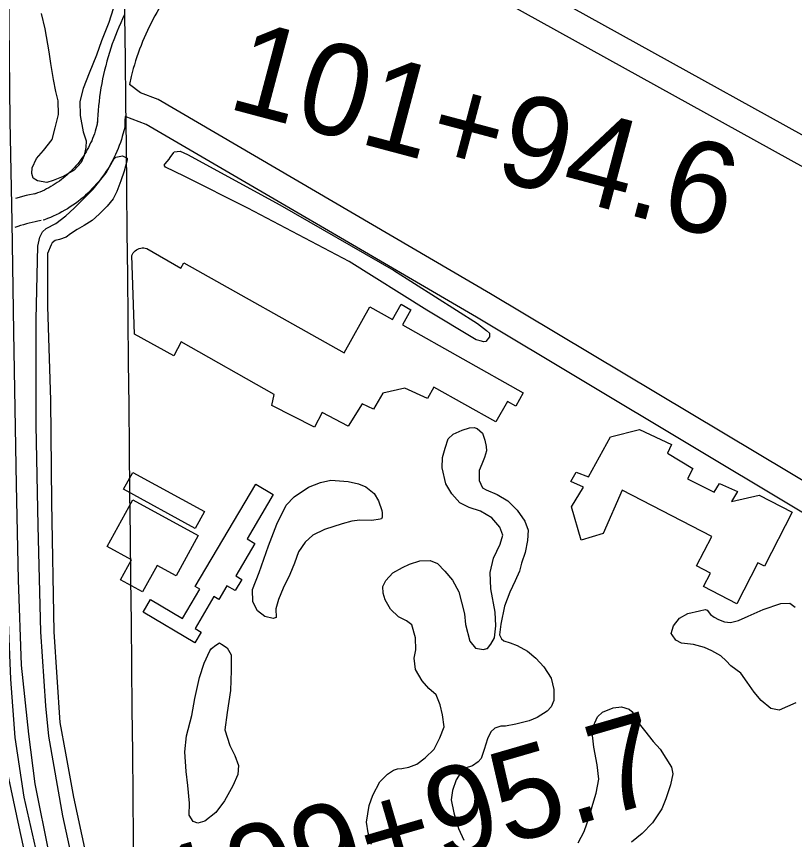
# Model space of a CAD drawing. Extents: x 3651524 to 3689615, y 505651 to 531377.
# Drawn here: x 3660831 to 3661681, y 519356 to 520255 of the extents above; entities that cross this region are included whole.
import ezdxf

# ---------------------------------------------------------------- set-up
doc = ezdxf.new("R2010")
doc.units = 0
for name, color, linetype in [('V-BLDG-OTLN', 7, 'Continuous'), ('V-GRID-MAJR', 7, 'Continuous'), ('V-RAIL-TRAK', 7, 'Continuous'), ('V-ROAD-CNTR', 7, 'Continuous'), ('V-SITE-VEGE', 7, 'Continuous'), ('V-SURV-IDEN', 7, 'Continuous'), ('V-TOPO-SHOR', 7, 'Continuous')]:
    doc.layers.add(name, color=color, linetype=linetype)

msp = doc.modelspace()

# ---------------------------------------------------------------- linework, layer by layer
at = {"layer": 'V-BLDG-OTLN'}
for points in [[(3661014.183, 519985.581), (3661188.986, 519887.25), (3661217.222, 519937.445), (3661242.019, 519923.496), (3661251.456, 519940.269), (3661262.11, 519934.275), (3661252.743, 519917.62), (3661384.773, 519843.347), (3661376.694, 519828.985), (3661367.474, 519834.172), (3661354.835, 519811.71), (3661287.157, 519849.782), (3661280.028, 519837.111), (3661255.251, 519848.621), (3661231.243, 519843.067), (3661221.373, 519825.708), (3661208.723, 519831.51), (3661193.545, 519807.069), (3661165.117, 519821.919), (3661156.867, 519806.125), (3661110.259, 519829.663), (3661112.862, 519841.572), (3661011.064, 519899.162), (3661003.22, 519883.759), (3660960.206, 519907.634), (3660957.337, 519993.361), (3660957.992, 519994.881), (3660958.842, 519996.302), (3660959.868, 519997.603), (3660961.054, 519998.758), (3660962.381, 519999.747), (3660963.825, 520000.558), (3660965.361, 520001.174), (3660966.967, 520001.584), (3660968.609, 520001.783), (3660970.266, 520001.764), (3660971.904, 520001.531), (3660973.5, 520001.086), (3661010.784, 519979.537)], [(3661678.567, 519713.025), (3661648.037, 519654.186), (3661641.082, 519657.795), (3661617.852, 519613.021), (3661581.559, 519631.85), (3661589.135, 519646.449), (3661573.789, 519654.411), (3661590.525, 519686.667), (3661492.862, 519737.343), (3661472.077, 519689.934), (3661448.089, 519682.426), (3661437.575, 519718.878), (3661450.71, 519740.564), (3661436.872, 519746.786), (3661442.625, 519756.647), (3661456.086, 519751.628), (3661479.974, 519795.439), (3661511.593, 519803.25), (3661546.776, 519787.085), (3661542.223, 519777.6), (3661569.822, 519760.774), (3661564.045, 519749.719), (3661593.274, 519734.857), (3661599.02, 519744.318), (3661618.792, 519735.6), (3661612.228, 519724.957), (3661642.35, 519731.817)], [(3660958.334, 519756.631), (3661036.482, 519713.805), (3661026.33, 519695.279), (3660948.182, 519738.107)], [(3660977.794, 519617.609), (3661012.502, 519597.069), (3661031.36, 519628.936), (3661026.584, 519631.76), (3661092.802, 519743.657), (3661111.75, 519732.442), (3661083.135, 519684.087), (3661091.721, 519679.008), (3661070.794, 519643.647), (3661077.358, 519639.762), (3661070.075, 519627.46), (3661061.029, 519632.813), (3661052.133, 519617.779), (3661046.947, 519620.847), (3661026.293, 519585.945), (3661032.984, 519581.986), (3661026.162, 519570.46), (3660969.676, 519603.887)], [(3660958.205, 519726.747), (3661029.644, 519687.626), (3661005.6, 519643.723), (3660984.928, 519655.044), (3660969.052, 519626.053), (3660945.022, 519639.211), (3660956.974, 519661.037), (3660930.238, 519675.678)]]:
    msp.add_lwpolyline(points, close=True, dxfattribs=at)
at = {"layer": 'V-GRID-MAJR'}
msp.add_spline([(3661045.474, 511119.283), (3660982.023, 517177.978), (3660918.553, 523238.605), (3660855.082, 529299.245), (3660855.062, 529301.164)], degree=3, dxfattribs=at)
at = {"layer": 'V-RAIL-TRAK'}
for points in [[(3660808.607, 520325.744), (3660811.82, 520173.35), (3660813.469, 520025.728), (3660816.353, 519828.444), (3660819.779, 519654.79), (3660824.672, 519530.71), (3660829.448, 519466.855), (3660839.516, 519401.729), (3660864.696, 519289.687), (3660890.654, 519188.262), (3660933.531, 519041.662), (3660975.124, 518922.835), (3661014.679, 518822.35), (3661054.287, 518724.816), (3661076.162, 518659.478), (3661107.101, 518572.725), (3661157.58, 518455.514), (3661197.545, 518378.051)], [(3661243.031, 518412.674), (3661202.3, 518480.115), (3661162.719, 518545.763), (3661125.551, 518614.322), (3661083.393, 518701.272), (3661043.619, 518789.363), (3661009.061, 518872.047), (3660970.18, 518977.244), (3660932.644, 519091.865), (3660898.123, 519209.975), (3660867.334, 519338.649), (3660851.58, 519416.276), (3660844.867, 519470.716), (3660836.749, 519545.847), (3660833.675, 519639.193), (3660831.379, 519743.153), (3660828.417, 519909.713), (3660826.427, 520030.223), (3660824.231, 520140.654), (3660822.628, 520317.228)]]:
    msp.add_lwpolyline(points, dxfattribs=at)
at = {"layer": 'V-ROAD-CNTR'}
for points in [[(3661110.474, 520453.157), (3661272.16, 520356.43), (3661944.425, 519984.072)], [(3661094.113, 520427.987), (3661257.188, 520330.428), (3661929.628, 519957.973)], [(3662214.706, 520402.598), (3662090.791, 520181.378), (3661903.58, 519851.214), (3661797.069, 519648.447), (3661333.595, 519925.96), (3660972.801, 520136.6)], [(3660989.339, 520266.812), (3660986.944, 520262.906), (3660984.681, 520259.07), (3660982.484, 520255.198), (3660980.353, 520251.287), (3660978.288, 520247.341), (3660976.291, 520243.361), (3660974.361, 520239.346), (3660972.5, 520235.302), (3660970.709, 520231.226), (3660968.986, 520227.118), (3660967.334, 520222.983), (3660965.752, 520218.821), (3660964.242, 520214.631), (3660962.802, 520210.417), (3660961.434, 520206.178), (3660960.139, 520201.918), (3660958.917, 520197.637), (3660957.766, 520193.333), (3660956.69, 520189.012), (3660954.643, 520180.165)], [(3660949.363, 520256.587), (3660947.213, 520252.116), (3660945.138, 520247.605), (3660943.141, 520243.061), (3660941.222, 520238.485), (3660939.38, 520233.877), (3660937.618, 520229.237), (3660935.934, 520224.569), (3660934.33, 520219.873), (3660932.806, 520215.15), (3660931.361, 520210.4), (3660929.999, 520205.627), (3660928.718, 520200.833), (3660927.518, 520196.018), (3660926.4, 520191.183), (3660925.364, 520186.328), (3660924.412, 520181.459), (3660923.541, 520176.571), (3660922.755, 520171.672), (3660922.05, 520166.759), (3660921.43, 520161.833), (3660920.895, 520156.899), (3660920.443, 520151.958), (3660920.074, 520147.008), (3660919.79, 520142.055), (3660919.599, 520137.346)], [(3660985.87, 520163.709), (3660966.661, 520171.161), (3660954.643, 520180.165)], [(3661929.628, 519957.974), (3661877.246, 519865.592), (3661785.263, 519690.483), (3661348.865, 519951.784), (3660985.87, 520163.709)], [(3660950.033, 520145.435), (3660949.756, 520140.589), (3660949.463, 520133.37)], [(3660972.801, 520136.6), (3660950.033, 520145.435)], [(3660919.921, 520139.887), (3660919.309, 520137.034), (3660918.669, 520134.386), (3660917.96, 520131.754), (3660917.184, 520129.141), (3660916.342, 520126.552), (3660915.433, 520123.984), (3660914.458, 520121.438), (3660913.418, 520118.92), (3660912.313, 520116.429), (3660911.145, 520113.965), (3660909.914, 520111.534), (3660908.622, 520109.137), (3660907.268, 520106.772), (3660905.853, 520104.444), (3660904.38, 520102.153), (3660902.846, 520099.9), (3660901.255, 520097.685), (3660899.608, 520095.512), (3660897.909, 520093.386), (3660896.154, 520091.304), (3660894.343, 520089.263), (3660892.482, 520087.272), (3660890.572, 520085.331), (3660888.613, 520083.44), (3660886.603, 520081.597), (3660884.547, 520079.807), (3660882.447, 520078.072), (3660880.305, 520076.392), (3660878.116, 520074.766), (3660875.887, 520073.196), (3660873.62, 520071.685), (3660871.315, 520070.234), (3660868.974, 520068.842), (3660866.595, 520067.51), (3660864.184, 520066.24), (3660861.742, 520065.032), (3660859.27, 520063.889), (3660856.766, 520062.808), (3660854.237, 520061.791), (3660851.629, 520060.821), (3660850.648, 520060.475)], [(3660949.463, 520133.37), (3660946.828, 520123.584), (3660945.834, 520120.233), (3660944.752, 520116.906), (3660943.585, 520113.61), (3660942.334, 520110.346), (3660941, 520107.114), (3660939.583, 520103.917), (3660938.085, 520100.761), (3660936.506, 520097.64), (3660934.846, 520094.561), (3660933.108, 520091.528), (3660931.293, 520088.538), (3660929.4, 520085.597), (3660927.434, 520082.706), (3660925.395, 520079.869), (3660923.284, 520077.084), (3660921.099, 520074.35), (3660918.844, 520071.676), (3660916.525, 520069.063), (3660914.138, 520066.508), (3660911.686, 520064.015), (3660909.169, 520061.586), (3660906.593, 520059.225), (3660903.957, 520056.929), (3660901.261, 520054.7), (3660898.507, 520052.542), (3660895.702, 520050.458), (3660892.845, 520048.446), (3660889.934, 520046.507), (3660886.975, 520044.642), (3660883.968, 520042.856), (3660880.919, 520041.148), (3660877.826, 520039.518), (3660874.69, 520037.968), (3660871.516, 520036.499), (3660868.308, 520035.114), (3660865.065, 520033.811), (3660861.843, 520032.611), (3660860.608, 520032.177)], [(3660853.106, 520061.112), (3660849.402, 520060.481), (3660845.547, 520059.735), (3660841.709, 520058.903), (3660837.892, 520057.986), (3660834.095, 520056.985), (3660830.322, 520055.898)], [(3660858.15, 520031.54), (3660854.772, 520030.963), (3660851.573, 520030.345), (3660848.391, 520029.655), (3660845.222, 520028.894), (3660842.073, 520028.063), (3660838.942, 520027.162), (3660835.83, 520026.191), (3660832.742, 520025.151), (3660829.68, 520024.043)]]:
    msp.add_lwpolyline(points, dxfattribs=at)
at = {"layer": 'V-SITE-VEGE'}
for points in [[(3660936.812, 520262.841), (3660932.233, 520247.823), (3660924.331, 520228.009), (3660918.665, 520212.471), (3660910.765, 520192.656), (3660904.001, 520176.057), (3660900.507, 520161.557), (3660900.779, 520146.453), (3660904.241, 520128.595), (3660907.302, 520118.834), (3660907.169, 520111.285), (3660905.398, 520102.688), (3660902.033, 520095.198), (3660894.33, 520086.703), (3660882.349, 520079.908), (3660871.479, 520075.245), (3660864.431, 520073.213), (3660854.216, 520075.011), (3660849.414, 520077.792), (3660847.892, 520083.211), (3660848.535, 520089.132), (3660853.028, 520099.3), (3660860.739, 520108.332), (3660870.113, 520120.03), (3660873.576, 520132.912), (3660877.068, 520147.412), (3660876.795, 520162.516), (3660874.28, 520172.807), (3660871.815, 520185.794), (3660868.886, 520203.103), (3660866.957, 520216.079), (3660862.543, 520240.965), (3660858.525, 520257.754)], [(3660906.315, 519269.473), (3660881.872, 519381.536), (3660866.69, 519468.629), (3660863.498, 519501.581), (3660857.919, 519582.576), (3660855.107, 519698.032), (3660852.737, 519808.089), (3660852.629, 519924.039), (3660854.577, 520003.818), (3660856.905, 520013.485), (3660859.707, 520019.367), (3660863.547, 520023.076), (3660874.424, 520028.276), (3660885.358, 520036.711), (3660894.138, 520045.184), (3660914.995, 520065.848), (3660929.337, 520083.93), (3660936.023, 520096.216), (3660937.691, 520098.883), (3660939.884, 520101), (3660946.923, 520102.495), (3660952.264, 520099.704), (3660952.237, 520098.086), (3660948.782, 520085.745), (3660945.356, 520075.017), (3660940.834, 520063.233), (3660936.918, 520055.213), (3660930.305, 520047.24), (3660921.528, 520038.768), (3660913.856, 520031.892), (3660905.125, 520026.115), (3660897.501, 520021.933), (3660890.406, 520017.206), (3660885.487, 520013.52), (3660878.432, 520010.948), (3660873.561, 520009.954), (3660870.279, 520007.316), (3660869.162, 520005.178), (3660865.218, 519995.54), (3660865.275, 519937.836), (3660868.317, 519835.319), (3660869.58, 519723.662), (3660871.935, 519582.328), (3660878.819, 519483.516), (3660884.696, 519449.978), (3660893.554, 519401.821), (3660906.504, 519341.192)], [(3661218.912, 519350.232), (3661215.356, 519362.698), (3661213.411, 519374.597), (3661216.429, 519392.882), (3661220.405, 519404.135), (3661228.21, 519418.557), (3661236.449, 519427.04), (3661242.994, 519431.241), (3661247.336, 519432.781), (3661252.198, 519433.235), (3661259.773, 519434.718), (3661268.457, 519437.8), (3661277.745, 519444.647), (3661287.622, 519454.182), (3661293.77, 519466.474), (3661298.302, 519478.799), (3661296.375, 519491.775), (3661293.868, 519502.605), (3661289.748, 519513.466), (3661281.783, 519520.615), (3661274.38, 519528.836), (3661267.052, 519541.37), (3661265.653, 519553.797), (3661267.433, 519562.933), (3661267.122, 519575.883), (3661263.056, 519589.975), (3661257.201, 519594.395), (3661248.653, 519598.859), (3661239.629, 519607.109), (3661233.88, 519617.455), (3661231.849, 519624.502), (3661231.441, 519632.059), (3661234.792, 519638.474), (3661242.492, 519646.965), (3661252.841, 519652.713), (3661260.453, 519656.355), (3661271.842, 519659.929), (3661283.174, 519660.266), (3661291.204, 519656.889), (3661299.146, 519648.66), (3661307.6, 519638.803), (3661314.391, 519626.28), (3661317.427, 519614.901), (3661320.431, 519601.905), (3661321.848, 519590.555), (3661326.374, 519572.139), (3661332.713, 519564.477), (3661341.321, 519563.247), (3661345.113, 519564.258), (3661345.652, 519564.25), (3661349.513, 519569.034), (3661353.41, 519575.977), (3661354.717, 519588.896), (3661353.906, 519604.01), (3661349.5, 519629.434), (3661348.736, 519647.243), (3661352.249, 519662.822), (3661359.531, 519678.332), (3661362.401, 519687.988), (3661359.316, 519696.672), (3661350.334, 519707.078), (3661338.056, 519714.307), (3661325.723, 519718.299), (3661315.567, 519723.331), (3661306.572, 519733.198), (3661300.293, 519744.093), (3661296.285, 519761.423), (3661296.486, 519772.745), (3661299.363, 519782.94), (3661302.777, 519793.124), (3661308.266, 519798.42), (3661318.045, 519802.564), (3661326.18, 519805.115), (3661331.042, 519805.57), (3661334.257, 519804.433)], [(3661334.257, 519804.433), (3661340.102, 519799.477), (3661342.664, 519791.881), (3661344.157, 519784.844), (3661344.612, 519779.982), (3661342.328, 519773.013), (3661339.502, 519765.511), (3661336.682, 519758.55), (3661336.491, 519747.769), (3661340.125, 519739.614), (3661344.397, 519737.382), (3661356.173, 519732.321), (3661367.92, 519725.643), (3661377.982, 519715.216), (3661386.397, 519703.205), (3661389.999, 519693.434), (3661389.26, 519682.121), (3661386.874, 519669.22), (3661382.893, 519657.428), (3661380.583, 519648.839), (3661376.079, 519638.134), (3661369.929, 519625.838), (3661364.262, 519610.297), (3661360.146, 519590.956), (3661358.858, 519579.114), (3661360.936, 519574.765), (3661363.595, 519572.561), (3661370.566, 519570.279), (3661378.066, 519567.449), (3661389.283, 519561.319), (3661398.314, 519553.611), (3661407.317, 519544.282), (3661415.186, 519531.74), (3661418.2, 519519.284), (3661417.992, 519507.422), (3661415.171, 519500.461), (3661410.772, 519495.685), (3661399.867, 519488.867), (3661391.173, 519485.246), (3661376.55, 519481.73), (3661365.182, 519479.236), (3661360.33, 519479.322), (3661353.822, 519477.278), (3661349.433, 519473.042), (3661345.525, 519465.561)], [(3661682.29, 519504.903), (3661664.141, 519496.822), (3661655.172, 519498.78), (3661644.519, 519507.371), (3661636.878, 519516.509), (3661629.267, 519527.452), (3661622.237, 519537.178), (3661611.575, 519545.169), (3661606.268, 519550.664), (3661600.364, 519556.171), (3661590.857, 519561.741), (3661582.522, 519565.489), (3661570.574, 519568.702), (3661557.393, 519570.134), (3661551.445, 519573.243), (3661547.351, 519579.315), (3661546.174, 519580.538), (3661548.722, 519588.896), (3661555.47, 519597.18), (3661564.567, 519602.421), (3661577.222, 519605.2), (3661583.253, 519606.894), (3661585.643, 519606.25), (3661589.157, 519601.386), (3661593.304, 519598.312), (3661598.064, 519595.826), (3661604.622, 519593.309), (3661611.21, 519592.594), (3661619.654, 519594.843), (3661630.539, 519599.455), (3661646.88, 519606.969), (3661666.199, 519613.23), (3661675.808, 519613.66), (3661681.735, 519609.353)], [(3661444.892, 519351.838), (3661451.114, 519364.333), (3661456.793, 519379.84), (3661460.647, 519394.174), (3661464.459, 519406.112), (3661467.135, 519421.67), (3661465.612, 519437.305), (3661461.749, 519456.581), (3661459.689, 519475.824), (3661465.933, 519489.517), (3661471.43, 519494.825), (3661482.915, 519499.423), (3661491.937, 519500.461), (3661500.295, 519497.915), (3661503.254, 519495.462), (3661509.705, 519486.944), (3661511.419, 519482.113), (3661517.295, 519474.806), (3661526.683, 519462.634), (3661534.334, 519454.096), (3661546.596, 519434.671), (3661548.269, 519427.44), (3661545.658, 519415.481), (3661540.581, 519399.966), (3661536.19, 519389.238), (3661525.712, 519373.817), (3661514.7, 519362.004), (3661503.129, 519352.608)], [(3661345.525, 519465.561), (3661342.082, 519453.756), (3661338.675, 519444.11), (3661335.373, 519440.393), (3661329.366, 519436.185), (3661321.234, 519433.633), (3661317.392, 519429.926), (3661311.301, 519420.866), (3661307.318, 519409.071), (3661306.056, 519398.847), (3661309.044, 519384.774), (3661314.131, 519367.425), (3661319.841, 519354.922)]]:
    msp.add_lwpolyline(points, dxfattribs=at)
for points in [[(3660999.196, 520100.492), (3661003.067, 520105.817), (3661003.626, 520106.884), (3661010.104, 520107.312), (3661018.134, 520103.933), (3661119.084, 520048.76), (3661242.941, 519977.541), (3661334.669, 519919.295), (3661344.78, 519911.566), (3661347.964, 519908.814), (3661347.891, 519904.503), (3661344.028, 519899.715), (3661341.863, 519899.215), (3661337.571, 519900.368), (3661333.276, 519901.523), (3661279.381, 519933.756), (3661194.571, 519987.025), (3661083.963, 520045.065), (3661014.478, 520080.268), (3660994.156, 520089.796), (3660992.575, 520091.981), (3660993.683, 520093.578), (3660998.09, 520098.895)], [(3661228.425, 519705.458), (3661219.229, 519704.002), (3661206.294, 519704.231), (3661197.647, 519703.303), (3661186.807, 519700.262), (3661167.824, 519694.124), (3661154.77, 519687.886), (3661146.552, 519680.478), (3661139.353, 519669.82), (3661134.821, 519657.496), (3661129.75, 519645.183), (3661122.473, 519630.21), (3661117.403, 519617.897), (3661114.525, 519607.7), (3661114.894, 519597.987), (3661111.639, 519596.967), (3661102.511, 519599.283), (3661094.53, 519605.358), (3661089.31, 519615.157), (3661089.009, 519628.645), (3661096.351, 519647.391), (3661106.571, 519676.331), (3661115.615, 519699.899), (3661125.691, 519720.754), (3661134.479, 519729.767), (3661150.304, 519740.274), (3661163.337, 519745.437), (3661174.708, 519747.931), (3661193.557, 519746.518), (3661204.842, 519744.163), (3661212.87, 519740.788), (3661221.912, 519733.616), (3661226.62, 519725.442), (3661230.215, 519715.132), (3661230.704, 519712.425), (3661230.62, 519707.575), (3661230.053, 519705.968)], [(3661042.524, 519561.516), (3661044.189, 519564.182), (3661049.108, 519567.871), (3661052.927, 519570.501), (3661055.055, 519568.844), (3661061.459, 519564.957), (3661065.639, 519557.332), (3661065.873, 519540.071), (3661064.953, 519518.514), (3661061.289, 519494.313), (3661058.799, 519475.482), (3661064.425, 519458.125), (3661069.625, 519447.248), (3661073.747, 519436.387), (3661073.037, 519426.692), (3661067.427, 519414.39), (3661058.506, 519397.83), (3661049.112, 519385.052), (3661037.08, 519375.558), (3661029.494, 519373.534), (3661024.13, 519375.244), (3661019.942, 519382.33), (3661020.172, 519395.27), (3661018.357, 519414.717), (3661016.469, 519429.85), (3661015.232, 519451.444), (3661017.155, 519468.668), (3661022.945, 519491.214), (3661025.965, 519509.497), (3661031.227, 519532.594), (3661036.355, 519548.143)]]:
    msp.add_lwpolyline(points, close=True, dxfattribs=at)
at = {"layer": 'V-TOPO-SHOR'}
msp.add_lwpolyline([(3660798.707, 519994.226), (3660801.083, 519861.331), (3660803.555, 519667.025), (3660807.235, 519541.19), (3660817.932, 519444.755), (3660834.811, 519364.154), (3660863.801, 519233.74), (3660900.507, 519105.551), (3660946.943, 518960.068), (3660991.584, 518846.5)], dxfattribs=at)

# ---------------------------------------------------------------- texts
at = {"layer": 'V-SURV-IDEN'}
for s, rotation, p in [('101+94.6', 345.118776, (3661059.651, 520154.947)), ('109+95.7', 16.225556, (3661005.944, 519244.401))]:
    msp.add_text(s, height=100, rotation=rotation, dxfattribs=at).set_placement(p)

doc.saveas('drawing.dxf')
